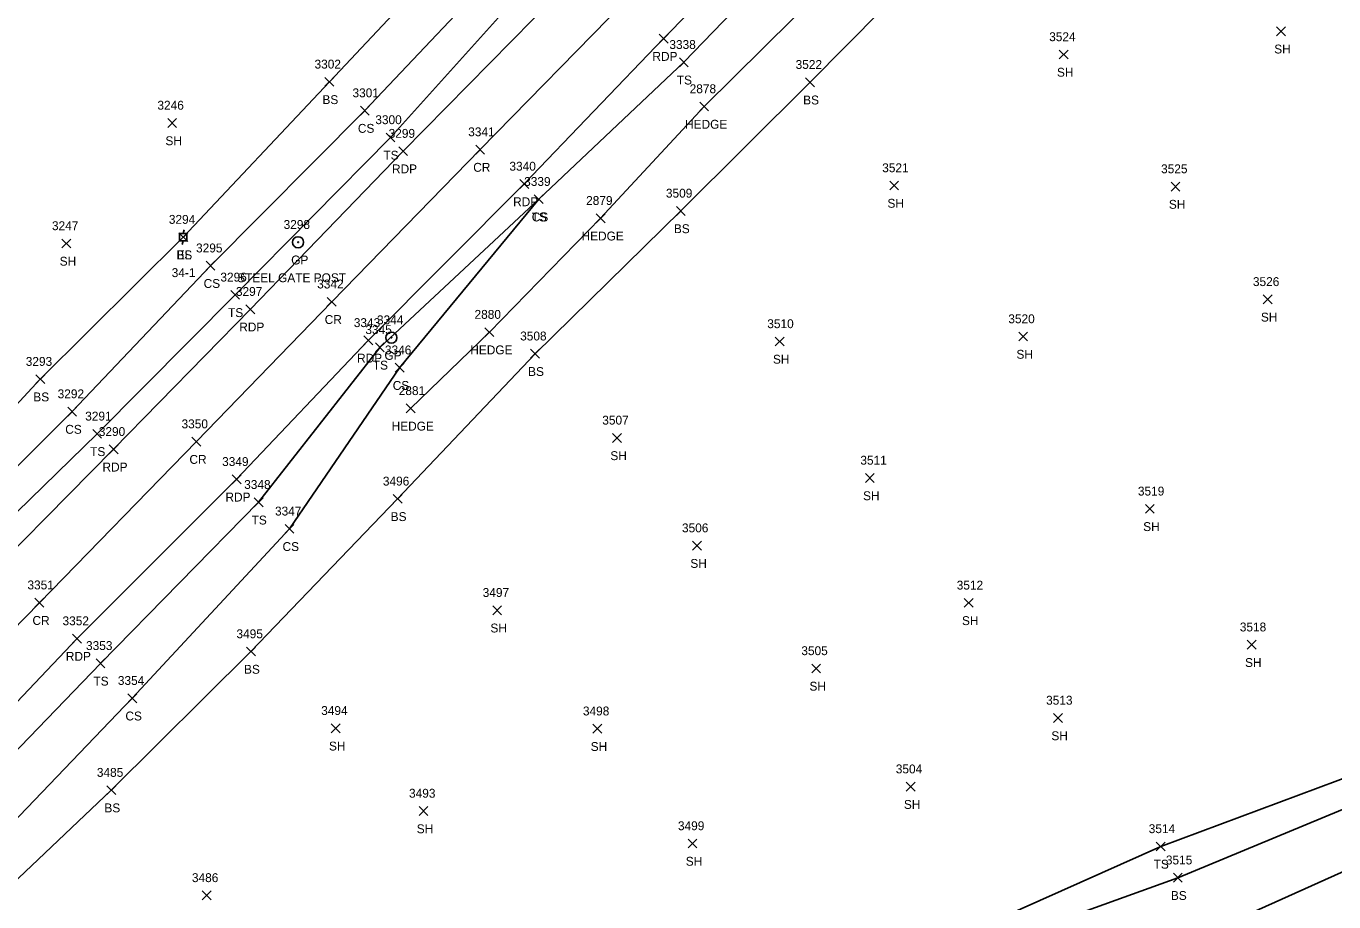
# Model space of a CAD drawing. Extents: x 1472233 to 1475777, y 540726 to 543442.
# Drawn here: x 1474263.9 to 1474558.4, y 542191.2 to 542388.4 of the extents above; entities that cross this region are included whole.
import ezdxf

# ---------------------------------------------------------------- set-up
doc = ezdxf.new("R2010")
doc.units = 0
for name, color, linetype in [('L_A', 7, 'Continuous'), ('L_I', 7, 'Continuous'), ('L_TIC', 7, 'Continuous'), ('LAHR', 7, 'Continuous'), ('LELB', 7, 'Continuous'), ('P_A', 7, 'Continuous'), ('P_I', 7, 'Continuous'), ('P_TIC', 7, 'Continuous'), ('PET', 7, 'Continuous'), ('PRC', 7, 'Continuous'), ('R_A', 7, 'Continuous'), ('R_C', 7, 'Continuous'), ('R_I', 7, 'Continuous'), ('RGP', 7, 'Continuous'), ('U_A', 7, 'Continuous'), ('U_C', 7, 'Continuous'), ('U_I', 7, 'Continuous'), ('UEPT', 7, 'Continuous')]:
    doc.layers.add(name, color=color, linetype=linetype)

msp = doc.modelspace()

# ---------------------------------------------------------------- linework, layer by layer
at = {"layer": 'L_TIC'}
for points in [[(1474545.52, 542386.24), (1474547.52, 542388.24)], [(1474547.52, 542386.24), (1474545.52, 542388.24)], [(1474411.06, 542379.25), (1474413.06, 542381.25)], [(1474413.06, 542379.25), (1474411.06, 542381.25)], [(1474496.59, 542381.01), (1474498.59, 542383.01)], [(1474498.59, 542381.01), (1474496.59, 542383.01)], [(1474331.23, 542374.84), (1474333.23, 542376.84)], [(1474333.23, 542374.84), (1474331.23, 542376.84)], [(1474439.49, 542374.76), (1474441.49, 542376.76)], [(1474441.49, 542374.76), (1474439.49, 542376.76)], [(1474339.21, 542368.37), (1474341.21, 542370.37)], [(1474341.21, 542368.37), (1474339.21, 542370.37)], [(1474415.63, 542369.29), (1474417.63, 542371.29)], [(1474417.63, 542369.29), (1474415.63, 542371.29)], [(1474295.82, 542365.58), (1474297.82, 542367.58)], [(1474297.82, 542365.58), (1474295.82, 542367.58)], [(1474345, 542362.32), (1474347, 542364.32)], [(1474347, 542362.32), (1474345, 542364.32)], [(1474458.43, 542351.49), (1474460.43, 542353.49)], [(1474460.43, 542351.49), (1474458.43, 542353.49)], [(1474521.79, 542351.26), (1474523.79, 542353.26)], [(1474523.79, 542351.26), (1474521.79, 542353.26)], [(1474378.37, 542348.41), (1474380.37, 542350.41)], [(1474380.37, 542348.41), (1474378.37, 542350.41)], [(1474378.37, 542348.41), (1474380.37, 542350.41)], [(1474380.37, 542348.41), (1474378.37, 542350.41)], [(1474392.32, 542344.12), (1474394.32, 542346.12)], [(1474394.32, 542344.12), (1474392.32, 542346.12)], [(1474410.37, 542345.77), (1474412.37, 542347.77)], [(1474412.37, 542345.77), (1474410.37, 542347.77)], [(1474272.02, 542338.44), (1474274.02, 542340.44)], [(1474274.02, 542338.44), (1474272.02, 542340.44)], [(1474298.34, 542339.87), (1474300.34, 542341.87)], [(1474300.34, 542339.87), (1474298.34, 542341.87)], [(1474304.47, 542333.43), (1474306.47, 542335.43)], [(1474306.47, 542333.43), (1474304.47, 542335.43)], [(1474310.01, 542326.87), (1474312.01, 542328.87)], [(1474312.01, 542326.87), (1474310.01, 542328.87)], [(1474542.52, 542325.85), (1474544.52, 542327.85)], [(1474544.52, 542325.85), (1474542.52, 542327.85)], [(1474367.26, 542318.47), (1474369.26, 542320.47)], [(1474369.26, 542318.47), (1474367.26, 542320.47)], [(1474487.47, 542317.48), (1474489.47, 542319.48)], [(1474489.47, 542317.48), (1474487.47, 542319.48)], [(1474342.6, 542315.04), (1474344.6, 542317.04)], [(1474344.6, 542315.04), (1474342.6, 542317.04)], [(1474432.63, 542316.37), (1474434.63, 542318.37)], [(1474434.63, 542316.37), (1474432.63, 542318.37)], [(1474377.54, 542313.6), (1474379.54, 542315.6)], [(1474379.54, 542313.6), (1474377.54, 542315.6)], [(1474347.05, 542310.46), (1474349.05, 542312.46)], [(1474349.05, 542310.46), (1474347.05, 542312.46)], [(1474266.12, 542307.88), (1474268.12, 542309.88)], [(1474268.12, 542307.88), (1474266.12, 542309.88)], [(1474273.3, 542300.58), (1474275.3, 542302.58)], [(1474275.3, 542300.58), (1474273.3, 542302.58)], [(1474349.54, 542301.3), (1474351.54, 542303.3)], [(1474351.54, 542301.3), (1474349.54, 542303.3)], [(1474278.95, 542295.56), (1474280.95, 542297.56)], [(1474280.95, 542295.56), (1474278.95, 542297.56)], [(1474396.02, 542294.65), (1474398.02, 542296.65)], [(1474398.02, 542294.65), (1474396.02, 542296.65)], [(1474452.93, 542285.62), (1474454.93, 542287.62)], [(1474454.93, 542285.62), (1474452.93, 542287.62)], [(1474315.31, 542280.15), (1474317.31, 542282.15)], [(1474317.31, 542280.15), (1474315.31, 542282.15)], [(1474346.6, 542280.92), (1474348.6, 542282.92)], [(1474348.6, 542280.92), (1474346.6, 542282.92)], [(1474516.01, 542278.67), (1474518.01, 542280.67)], [(1474518.01, 542278.67), (1474516.01, 542280.67)], [(1474322.25, 542274.17), (1474324.25, 542276.17)], [(1474324.25, 542274.17), (1474322.25, 542276.17)], [(1474414.04, 542270.38), (1474416.04, 542272.38)], [(1474416.04, 542270.38), (1474414.04, 542272.38)], [(1474369.02, 542255.83), (1474371.02, 542257.83)], [(1474371.02, 542255.83), (1474369.02, 542257.83)], [(1474475.21, 542257.49), (1474477.21, 542259.49)], [(1474477.21, 542257.49), (1474475.21, 542259.49)], [(1474313.57, 542246.53), (1474315.57, 542248.53)], [(1474315.57, 542246.53), (1474313.57, 542248.53)], [(1474538.95, 542248.06), (1474540.95, 542250.06)], [(1474540.95, 542248.06), (1474538.95, 542250.06)], [(1474279.69, 542243.87), (1474281.69, 542245.87)], [(1474281.69, 542243.87), (1474279.69, 542245.87)], [(1474440.86, 542242.72), (1474442.86, 542244.72)], [(1474442.86, 542242.72), (1474440.86, 542244.72)], [(1474286.86, 542236.01), (1474288.86, 542238.01)], [(1474288.86, 542236.01), (1474286.86, 542238.01)], [(1474332.65, 542229.24), (1474334.65, 542231.24)], [(1474334.65, 542229.24), (1474332.65, 542231.24)], [(1474391.59, 542229.14), (1474393.59, 542231.14)], [(1474393.59, 542229.14), (1474391.59, 542231.14)], [(1474495.34, 542231.56), (1474497.34, 542233.56)], [(1474497.34, 542231.56), (1474495.34, 542233.56)], [(1474282.13, 542215.31), (1474284.13, 542217.31)], [(1474284.13, 542215.31), (1474282.13, 542217.31)], [(1474462.13, 542216.09), (1474464.13, 542218.09)], [(1474464.13, 542216.09), (1474462.13, 542218.09)], [(1474352.43, 542210.61), (1474354.43, 542212.61)], [(1474354.43, 542210.61), (1474352.43, 542212.61)], [(1474413, 542203.29), (1474415, 542205.29)], [(1474415, 542203.29), (1474413, 542205.29)], [(1474518.44, 542202.63), (1474520.44, 542204.63)], [(1474520.44, 542202.63), (1474518.44, 542204.63)], [(1474522.3, 542195.58), (1474524.3, 542197.58)], [(1474524.3, 542195.58), (1474522.3, 542197.58)], [(1474303.6, 542191.6), (1474305.6, 542193.6)], [(1474305.6, 542191.6), (1474303.6, 542193.6)]]:
    msp.add_lwpolyline(points, dxfattribs=at)
at = {"layer": 'LAHR'}
msp.add_lwpolyline([(1474565.22, 542523.07), (1474540.33, 542497.43), (1474506.44, 542463.58), (1474475.02, 542428.22), (1474450.11, 542403.45), (1474416.63, 542370.29), (1474393.32, 542345.12), (1474368.26, 542319.47), (1474350.54, 542302.3)], dxfattribs=at)
at = {"layer": 'LELB'}
for points in [[(1474160.18, 542201.33), (1474168.88, 542204.85), (1474199.76, 542233.59), (1474232.18, 542271.17), (1474267.12, 542308.88), (1474299.34, 542340.87), (1474332.23, 542375.84), (1474366.86, 542412.72), (1474402.09, 542448.8), (1474432.87, 542480.81), (1474470.66, 542520.55), (1474516.44, 542567.56)], [(1473906.31, 542415.11), (1473928.48, 542392.67), (1473965.32, 542353.55), (1473983.11, 542341.15), (1474025.37, 542302.76), (1474058.47, 542271.21), (1474097.38, 542229.91), (1474138.31, 542198.57), (1474151.22, 542193.05), (1474160.36, 542193.58), (1474173.74, 542199.32), (1474204.33, 542229.44), (1474238.35, 542265.7), (1474274.3, 542301.58), (1474305.47, 542334.43), (1474340.21, 542369.37), (1474374.08, 542405.17), (1474409.17, 542441.59), (1474439.3, 542474.71), (1474478.4, 542513.06), (1474523.25, 542561.51)], [(1474243.66, 542261.29), (1474279.95, 542296.56), (1474311.01, 542327.87), (1474346, 542363.32), (1474378.44, 542399.42), (1474414.78, 542435.18), (1474446.25, 542467.39), (1474485.02, 542506.72), (1474529.67, 542556.23)], [(1474557.58, 542529.71), (1474522.09, 542491.81), (1474483.23, 542454.06), (1474447.23, 542416.74), (1474412.06, 542380.25), (1474379.37, 542349.41), (1474343.6, 542316.04), (1474316.31, 542281.15), (1474280.69, 542244.87), (1474246.56, 542209.49), (1474213.41, 542173.59), (1474208.02, 542167.68), (1474200.74, 542153.13), (1474198.37, 542139.48), (1474200.45, 542125.52), (1474209.35, 542108.6), (1474232.76, 542086.13), (1474267.25, 542051.54)], [(1474216.26, 542148.6), (1474223.4, 542155.26), (1474247.23, 542182.33), (1474283.13, 542216.31), (1474314.57, 542247.53), (1474347.6, 542281.92), (1474378.54, 542314.6), (1474411.37, 542346.77), (1474440.49, 542375.76), (1474473.02, 542408.66), (1474498.72, 542436.96), (1474532.44, 542469.08), (1474573.15, 542509.94)], [(1474224.4, 542132.89), (1474214.67, 542147.07), (1474216.26, 542148.6), (1474233.55, 542141.27), (1474249.83, 542126.15), (1474276.9, 542111.5), (1474307.13, 542091.56), (1474326.64, 542097.52), (1474365.64, 542128.15), (1474400.6, 542150.98), (1474435.75, 542164.06), (1474480.57, 542181.17), (1474523.3, 542196.58), (1474566.56, 542214.53), (1474608.16, 542237.53), (1474651, 542255.91), (1474666.23, 542275.2), (1474669.38, 542296.35), (1474671.7, 542325.64), (1474674.17, 542372.03), (1474672, 542403)], [(1474223.4, 542155.26), (1474236.8, 542144.47), (1474252.42, 542130.69), (1474282.17, 542118.73), (1474310.27, 542099.34), (1474324.58, 542102.51), (1474358.13, 542136.49), (1474395.06, 542159.11), (1474432.5, 542171.12), (1474478.94, 542185.5), (1474519.44, 542203.63), (1474563.79, 542220.16), (1474604.8, 542244.06), (1474646.81, 542262.31), (1474659.39, 542277.16), (1474666.31, 542299.31), (1474664.16, 542325.35), (1474669.11, 542372.81), (1474668.28, 542403.09)], [(1474695.38, 542379.16), (1474685.29, 542340.79), (1474686.58, 542295.33), (1474686.04, 542256.69), (1474689.02, 542240.51), (1474670.98, 542242.36), (1474635.14, 542230.83), (1474574.98, 542204.48), (1474533.38, 542185.73), (1474476.5, 542162.01), (1474431.9, 542146.62), (1474395.78, 542126.61), (1474368.61, 542103.24), (1474345.38, 542081.45), (1474332.58, 542063.86)], [(1474379.37, 542349.41), (1474348.05, 542311.46), (1474323.25, 542275.17), (1474287.86, 542237.01), (1474253.88, 542201.67), (1474219.62, 542165.36), (1474210.66, 542150.62), (1474209.02, 542144.1), (1474211.29, 542138.34), (1474219.34, 542130.08), (1474260.53, 542090.05), (1474283.81, 542070.53)]]:
    msp.add_lwpolyline(points, dxfattribs=at)
at = {"layer": 'P_TIC'}
for points in [[(1474406.5, 542384.58), (1474408.5, 542386.58)], [(1474408.5, 542384.58), (1474406.5, 542386.58)], [(1474347.85, 542359.24), (1474349.85, 542361.24)], [(1474349.85, 542359.24), (1474347.85, 542361.24)], [(1474365.2, 542359.59), (1474367.2, 542361.59)], [(1474367.2, 542359.59), (1474365.2, 542361.59)], [(1474375.12, 542351.84), (1474377.12, 542353.84)], [(1474377.12, 542351.84), (1474375.12, 542353.84)], [(1474313.45, 542323.63), (1474315.45, 542325.63)], [(1474315.45, 542323.63), (1474313.45, 542325.63)], [(1474331.75, 542325.31), (1474333.75, 542327.31)], [(1474333.75, 542325.31), (1474331.75, 542327.31)], [(1474339.99, 542316.61), (1474341.99, 542318.61)], [(1474341.99, 542316.61), (1474339.99, 542318.61)], [(1474301.29, 542293.81), (1474303.29, 542295.81)], [(1474303.29, 542293.81), (1474301.29, 542295.81)], [(1474282.65, 542292.08), (1474284.65, 542294.08)], [(1474284.65, 542292.08), (1474282.65, 542294.08)], [(1474310.34, 542285.32), (1474312.34, 542287.32)], [(1474312.34, 542285.32), (1474310.34, 542287.32)], [(1474265.94, 542257.53), (1474267.94, 542259.53)], [(1474267.94, 542257.53), (1474265.94, 542259.53)], [(1474274.4, 542249.45), (1474276.4, 542251.45)], [(1474276.4, 542249.45), (1474274.4, 542251.45)]]:
    msp.add_lwpolyline(points, dxfattribs=at)
at = {"layer": 'PET'}
for points in [[(1474123.03, 542187.8), (1474134.11, 542181.83), (1474146.56, 542179.2), (1474159.49, 542179.77), (1474171.61, 542184.62), (1474182.67, 542191.86), (1474212.52, 542221.14), (1474248.16, 542257.22), (1474283.65, 542293.08), (1474314.45, 542324.63), (1474348.85, 542360.24), (1474383, 542395.03), (1474418.7, 542431.39), (1474449.93, 542463.75), (1474488.49, 542503.17), (1474535.84, 542551.74)], [(1474552.8, 542535.14), (1474516.15, 542496.81), (1474478.89, 542458.96), (1474441.98, 542420.69), (1474407.5, 542385.58), (1474376.12, 542352.84), (1474340.99, 542317.61), (1474311.34, 542286.32), (1474275.4, 542250.45), (1474241.37, 542214.59), (1474207.89, 542180.1), (1474197.08, 542165.9), (1474191.41, 542153.11), (1474190.14, 542138.73), (1474193.46, 542124.06)]]:
    msp.add_lwpolyline(points, dxfattribs=at)
at = {"layer": 'PRC'}
msp.add_lwpolyline([(1474543.83, 542542.7), (1474506.66, 542504.57), (1474470.12, 542467.08), (1474433.27, 542428.61), (1474398.67, 542393.77), (1474366.2, 542360.59), (1474332.75, 542326.31), (1474302.29, 542294.81), (1474266.94, 542258.53), (1474231.99, 542222.73), (1474195.04, 542185.73), (1474171.95, 542162.46), (1474161.37, 542151.41)], dxfattribs=at)
at = {"layer": 'RGP'}
for p, q in [((1474325.19, 542339.72), (1474325.19, 542339.72)), ((1474346.21, 542318.24), (1474346.21, 542318.24))]:
    msp.add_line(p, q, dxfattribs=at)
for centre, radius in [((1474325.19, 542339.72), 1.25), ((1474325.19, 542339.72), 0.0833), ((1474346.21, 542318.24), 1.25), ((1474346.21, 542318.24), 0.0833)]:
    msp.add_circle(centre, radius, dxfattribs=at)
at = {"layer": 'UEPT'}
for p, q in [((1474298.51, 542340.04), (1474298.51, 542341.7)), ((1474298.51, 542341.7), (1474300.17, 542341.7)), ((1474300.17, 542340.04), (1474298.51, 542340.04)), ((1474299.09, 542339.2), (1474299.34, 542340.04)), ((1474299.51, 542342.54), (1474299.34, 542341.7)), ((1474299.34, 542340.87), (1474299.34, 542340.87)), ((1474300.17, 542341.7), (1474300.17, 542340.04))]:
    msp.add_line(p, q, dxfattribs=at)

# ---------------------------------------------------------------- texts
at = {"layer": 'L_A'}
for s, p in [('SH', (1474545.01, 542382.24)), ('SH', (1474496.08, 542377.01)), ('TS', (1474410.47, 542375.25)), ('BS', (1474330.67, 542370.84)), ('BS', (1474438.93, 542370.76)), ('CS', (1474338.65, 542364.37)), ('HEDGE', (1474412.33, 542365.29)), ('SH', (1474295.31, 542361.58)), ('TS', (1474344.41, 542358.32)), ('SH', (1474457.91, 542347.49)), ('SH', (1474521.28, 542347.26)), ('TS', (1474377.78, 542344.41)), ('CS', (1474377.81, 542344.41)), ('BS', (1474409.81, 542341.77)), ('HEDGE', (1474389.02, 542340.12)), ('BS', (1474297.78, 542335.87)), ('SH', (1474271.5, 542334.44)), ('CS', (1474303.92, 542329.43)), ('TS', (1474309.41, 542322.87)), ('SH', (1474542.01, 542321.85)), ('HEDGE', (1474363.96, 542314.47)), ('SH', (1474432.12, 542312.37)), ('SH', (1474486.96, 542313.48)), ('TS', (1474342.01, 542311.04)), ('BS', (1474376.98, 542309.6)), ('CS', (1474346.5, 542306.46)), ('BS', (1474265.56, 542303.88)), ('CS', (1474272.75, 542296.58)), ('HEDGE', (1474346.25, 542297.3)), ('TS', (1474278.36, 542291.56)), ('SH', (1474395.51, 542290.65)), ('SH', (1474452.42, 542281.62)), ('TS', (1474314.72, 542276.15)), ('BS', (1474346.04, 542276.92)), ('SH', (1474515.5, 542274.67)), ('CS', (1474321.69, 542270.17)), ('SH', (1474413.52, 542266.38)), ('SH', (1474474.69, 542253.49)), ('SH', (1474368.5, 542251.83)), ('SH', (1474538.44, 542244.06)), ('BS', (1474313.01, 542242.53)), ('TS', (1474279.1, 542239.87)), ('SH', (1474440.35, 542238.72)), ('CS', (1474286.3, 542232.01)), ('SH', (1474494.82, 542227.56)), ('SH', (1474332.14, 542225.24)), ('SH', (1474391.08, 542225.14)), ('BS', (1474281.57, 542211.31)), ('SH', (1474461.62, 542212.09)), ('SH', (1474351.91, 542206.61)), ('SH', (1474412.49, 542199.29)), ('TS', (1474517.85, 542198.63)), ('BS', (1474521.74, 542191.58))]:
    msp.add_text(s, height=2, dxfattribs=at).set_placement(p)
at = {"layer": 'L_I'}
for s, p in [('3524', (1474494.33, 542385.01)), ('3338', (1474408.8, 542383.25)), ('3302', (1474328.89, 542378.84)), ('3522', (1474437.23, 542378.76)), ('2878', (1474413.37, 542373.29)), ('3301', (1474337.44, 542372.37)), ('3246', (1474293.51, 542369.58)), ('3300', (1474342.58, 542366.32)), ('3521', (1474456.73, 542355.49)), ('3525', (1474519.53, 542355.26)), ('3339', (1474376.1, 542352.41)), ('3339', (1474376.1, 542352.41)), ('3509', (1474408.02, 542349.77)), ('2879', (1474390.05, 542348.12)), ('3294', (1474296.08, 542343.87)), ('3247', (1474269.76, 542342.44)), ('3295', (1474302.21, 542337.43)), ('3296', (1474307.69, 542330.87)), ('3526', (1474540.21, 542329.85)), ('2880', (1474364.92, 542322.47)), ('3510', (1474430.85, 542320.37)), ('3520', (1474485.13, 542321.48)), ('3345', (1474340.34, 542319.04)), ('3508', (1474375.2, 542317.6)), ('3346', (1474344.74, 542314.46)), ('3293', (1474263.86, 542311.88)), ('2881', (1474347.85, 542305.3)), ('3292', (1474271.04, 542304.58)), ('3291', (1474277.25, 542299.56)), ('3507', (1474393.69, 542298.65)), ('3511', (1474451.81, 542289.62)), ('3496', (1474344.28, 542284.92)), ('3348', (1474313.05, 542284.15)), ('3519', (1474514.31, 542282.67)), ('3347', (1474319.99, 542278.17)), ('3506', (1474411.64, 542274.38)), ('3512', (1474473.51, 542261.49)), ('3497', (1474366.76, 542259.83)), ('3495', (1474311.31, 542250.53)), ('3518', (1474537.26, 542252.06)), ('3353', (1474277.43, 542247.87)), ('3505', (1474438.52, 542246.72)), ('3354', (1474284.6, 542240.01)), ('3513', (1474493.64, 542235.56)), ('3494', (1474330.39, 542233.24)), ('3498', (1474389.33, 542233.14)), ('3504', (1474459.79, 542220.09)), ('3485', (1474279.87, 542219.31)), ('3493', (1474350.17, 542214.61)), ('3499', (1474410.73, 542207.29)), ('3514', (1474516.75, 542206.63)), ('3515', (1474520.61, 542199.58)), ('3486', (1474301.28, 542195.6))]:
    msp.add_text(s, height=2, dxfattribs=at).set_placement(p)
at = {"layer": 'P_A'}
for s, p in [('RDP', (1474404.98, 542380.58)), ('CR', (1474364.63, 542355.59)), ('RDP', (1474346.34, 542355.24)), ('RDP', (1474373.61, 542347.84)), ('CR', (1474331.18, 542321.31)), ('RDP', (1474311.94, 542319.63)), ('RDP', (1474338.47, 542312.61)), ('RDP', (1474281.14, 542288.08)), ('CR', (1474300.72, 542289.81)), ('RDP', (1474308.83, 542281.32)), ('CR', (1474265.37, 542253.53)), ('RDP', (1474272.89, 542245.45))]:
    msp.add_text(s, height=2, dxfattribs=at).set_placement(p)
at = {"layer": 'P_I'}
for s, p in [('3299', (1474345.58, 542363.24)), ('3341', (1474363.5, 542363.59)), ('3340', (1474372.78, 542355.84)), ('3342', (1474329.49, 542329.31)), ('3297', (1474311.19, 542327.63)), ('3343', (1474337.73, 542320.61)), ('3350', (1474298.94, 542297.81)), ('3290', (1474280.31, 542296.08)), ('3349', (1474308.08, 542289.32)), ('3351', (1474264.24, 542261.53)), ('3352', (1474272.14, 542253.45))]:
    msp.add_text(s, height=2, dxfattribs=at).set_placement(p)
at = {"layer": 'R_A'}
for p in [(1474323.63, 542334.72), (1474344.64, 542313.24)]:
    msp.add_text('GP', height=2, dxfattribs=at).set_placement(p)
at = {"layer": 'R_C'}
msp.add_text('STEEL GATE POST', height=2, dxfattribs=at).set_placement((1474311.47, 542330.72))
at = {"layer": 'R_I'}
for s, p in [('3298', (1474321.93, 542342.72)), ('3344', (1474342.95, 542321.24))]:
    msp.add_text(s, height=2, dxfattribs=at).set_placement(p)
at = {"layer": 'U_A'}
msp.add_text('EL', height=2, dxfattribs=at).set_placement((1474297.87, 542335.87))
at = {"layer": 'U_C'}
msp.add_text('34-1', height=2, dxfattribs=at).set_placement((1474296.73, 542331.87))
at = {"layer": 'U_I'}
msp.add_text('3294', height=2, dxfattribs=at).set_placement((1474296.08, 542343.87))

doc.saveas('drawing.dxf')
